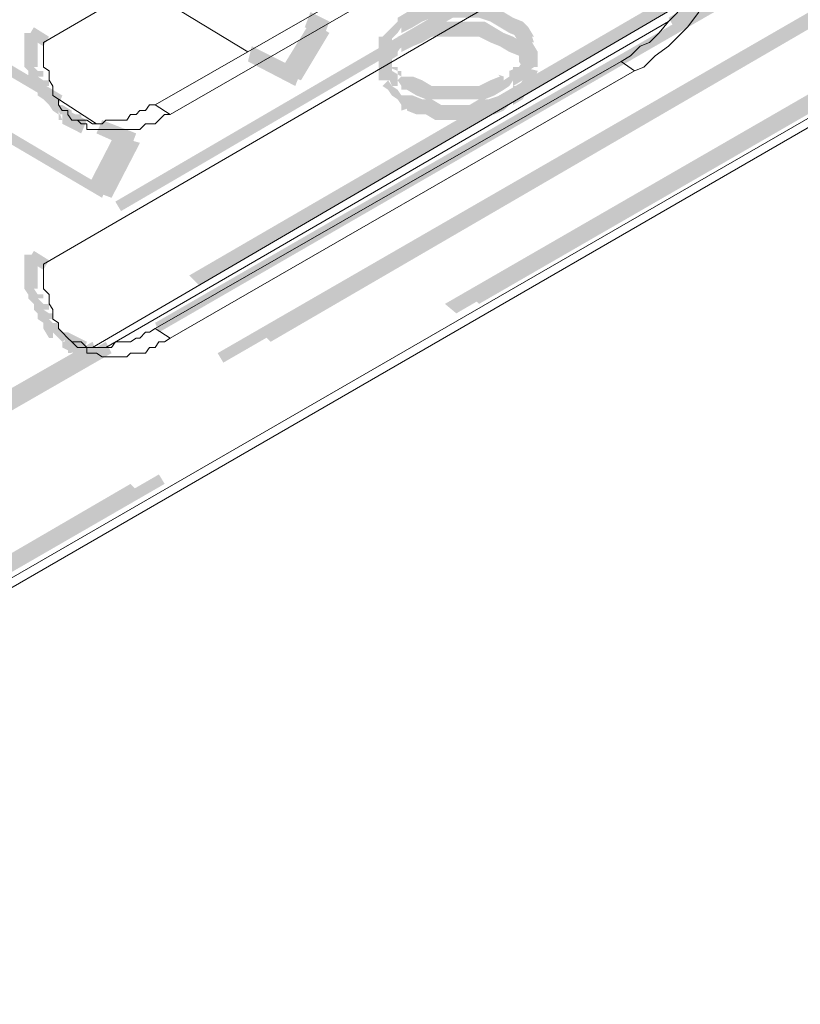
# Model space of a CAD drawing. Header units: millimetres. Extents: x -91 to 1961, y -1152 to 358.
# Tile 282 of 656: x 265.55 to 272.37, y 98.24 to 106.84. Entities that reach past the tile are written whole.
import ezdxf

# ---------------------------------------------------------------- set-up
doc = ezdxf.new("R2010")
doc.units = ezdxf.units.MM
doc.header["$MEASUREMENT"] = 0
doc.layers.get('0').update_dxf_attribs({"linetype": 'CONTINUOUS'})

msp = doc.modelspace()

# ---------------------------------------------------------------- hatches: boundary and pattern name
at = {"true_color": 0xaaaaaa}
h = msp.add_hatch(color=253, dxfattribs=at)
h.paths.add_polyline_path([(236.2746, 85.3503), (241.784, 88.5269), (241.8336, 88.3945), (236.3242, 85.251)])
h.paths.add_polyline_path([(244.5304, 90.0821), (250.0398, 93.2586), (250.0894, 93.1759), (244.58, 89.9993)])
h.paths.add_polyline_path([(252.8027, 94.8304), (258.2956, 98.007), (258.3452, 97.9242), (252.8358, 94.7477)])
h.paths.add_polyline_path([(261.0585, 99.6118), (266.5183, 102.7884), (266.601, 102.7057), (261.0916, 99.5291)])
h.paths.add_polyline_path([(269.2647, 104.3601), (274.7741, 107.5367), (274.8568, 107.454), (269.3639, 104.2774)])
h.paths.add_polyline_path([(277.537, 109.1415), (279.4397, 110.25), (279.4727, 110.1673), (277.5701, 109.0588)])
h = msp.add_hatch(color=253, dxfattribs=at)
h.paths.add_polyline_path([(236.4897, 85.433), (241.9991, 88.6096), (242.0321, 88.4772), (236.5393, 85.3503)])
h.paths.add_polyline_path([(244.7455, 90.1648), (250.2548, 93.3414), (250.3045, 93.2586), (244.7951, 90.0821)])
h.paths.add_polyline_path([(253.0013, 94.9131), (258.5106, 98.0897), (258.5603, 98.007), (253.0509, 94.8304)])
h.paths.add_polyline_path([(261.2736, 99.6945), (266.7664, 102.8711), (266.8161, 102.7884), (261.3067, 99.6118)])
h.paths.add_polyline_path([(269.4798, 104.4428), (274.9891, 107.6194), (275.0719, 107.5367), (269.5625, 104.3601)])
h.paths.add_polyline_path([(277.7356, 109.2243), (279.2246, 110.0846), (279.2742, 110.0019), (277.8348, 109.1415)])
for points in [[(271.9449, 108.3805), (266.4355, 105.1708), (266.3859, 105.2535), (271.8953, 108.4632)], [(271.2169, 106.8584), (272.2427, 107.454), (272.2758, 107.3713), (271.2666, 106.7756)], [(264.3675, 107.1065), (265.9227, 106.18), (265.8896, 106.0973), (264.3178, 107.0238)], [(269.943, 106.5275), (269.9099, 106.6102), (269.9099, 106.6433), (269.9099, 106.6929), (269.9099, 106.6433), (269.8603, 106.726), (269.9099, 106.6929), (269.8272, 106.726), (269.7445, 106.7756), (269.6617, 106.8253), (269.5625, 106.8584), (269.4467, 106.8584), (269.3639, 106.8584), (269.2316, 106.8584), (269.0992, 106.8584), (269.1489, 106.8584), (269.0661, 106.8253), (268.9834, 106.7756), (268.8841, 106.726), (268.8841, 106.7756), (268.8511, 106.726), (268.7683, 106.6433), (268.8014, 106.6929), (268.8014, 106.6433), (268.8014, 106.5606), (268.6856, 106.5606), (268.6856, 106.6433), (268.6856, 106.6929), (268.7187, 106.6929), (268.8014, 106.7756), (268.8511, 106.8253), (268.8511, 106.8584), (268.9338, 106.908), (269.0165, 106.9411), (269.0992, 106.9907), (269.2316, 106.9907), (269.3639, 106.9907), (269.4467, 106.9907), (269.5625, 106.9907), (269.6121, 106.9907), (269.6948, 106.9411), (269.7776, 106.908), (269.8603, 106.8584), (269.943, 106.8253), (269.9926, 106.7756), (270.0423, 106.6929), (270.0257, 106.6929), (270.0423, 106.6433), (270.0257, 106.6433), (270.0754, 106.5606)], [(268.09, 106.908), (268.2555, 106.8253), (268.2058, 106.6929), (268.0404, 106.7756)], [(267.8253, 106.3951), (268.09, 106.8253), (268.1727, 106.7756), (267.9246, 106.3455)], [(269.9926, 106.3951), (269.943, 106.4282), (269.9099, 106.4778), (269.9099, 106.5606), (269.943, 106.5275), (269.9099, 106.5606), (269.9099, 106.5275), (269.8272, 106.5606), (269.7445, 106.6102), (269.6617, 106.6433), (269.5625, 106.6929), (269.4467, 106.6929), (269.3639, 106.6929), (269.2316, 106.6929), (269.0992, 106.6929), (269.1489, 106.6929), (269.0661, 106.6433), (268.9834, 106.6102), (268.8841, 106.5606), (268.8841, 106.6102), (268.8511, 106.5606), (268.8511, 106.5275), (268.7683, 106.4778), (268.8014, 106.5606), (268.8014, 106.4778), (268.8014, 106.4282), (268.6856, 106.4282), (268.6856, 106.4778), (268.6856, 106.5606), (268.7187, 106.6102), (268.8014, 106.6433), (268.8014, 106.6102), (268.8511, 106.6433), (268.8511, 106.6929), (268.9338, 106.726), (269.0165, 106.7756), (269.0992, 106.8253), (269.2316, 106.8253), (269.3639, 106.8253), (269.4467, 106.8253), (269.5625, 106.8253), (269.6121, 106.8253), (269.6948, 106.7756), (269.7776, 106.726), (269.8603, 106.6929), (269.943, 106.6433), (269.943, 106.6102), (269.9926, 106.5606), (270.0423, 106.5606), (270.0423, 106.4778), (269.9926, 106.4778), (270.0423, 106.4282)], [(265.7572, 106.6102), (265.6248, 106.6929), (265.6745, 106.7756), (265.8068, 106.6929)], [(268.2555, 106.726), (268.0073, 106.3124), (267.9246, 106.3455), (268.1727, 106.7756)], [(266.2701, 105.2866), (264.02, 106.6102), (264.0696, 106.6929), (266.3032, 105.3693)], [(267.9576, 106.2628), (267.544, 106.4778), (267.5771, 106.6102), (268.0073, 106.3951)], [(268.6856, 106.5606), (268.6856, 106.4282), (268.8014, 106.4282), (268.8014, 106.5606)], [(268.8841, 106.3455), (268.9338, 106.3455), (268.9834, 106.3455), (269.0661, 106.3124), (269.1489, 106.2628), (269.0992, 106.2628), (269.182, 106.2628), (269.2647, 106.2628), (269.3639, 106.2628), (269.397, 106.2628), (269.4798, 106.2628), (269.5625, 106.2628), (269.6617, 106.3124), (269.7445, 106.3455), (269.7279, 106.362), (269.7776, 106.3455), (269.7776, 106.3124), (269.8272, 106.3455), (269.8272, 106.3951), (269.9099, 106.4282), (269.8603, 106.3951), (269.8603, 106.4282), (269.9099, 106.4282), (269.943, 106.4778), (269.9099, 106.4778), (269.9099, 106.5275), (269.943, 106.5275), (269.9926, 106.5606), (270.0423, 106.5275), (269.9926, 106.4778), (270.0423, 106.5275), (270.0423, 106.4778), (269.9926, 106.4282), (269.943, 106.3951), (269.9926, 106.4282), (269.9926, 106.3951), (269.943, 106.3124), (269.8603, 106.2628), (269.8603, 106.3124), (269.8272, 106.2628), (269.7776, 106.2297), (269.7445, 106.2297), (269.7776, 106.2297), (269.6948, 106.18), (269.6121, 106.1469), (269.5625, 106.1469), (269.4798, 106.1469), (269.397, 106.1469), (269.3639, 106.1469), (269.2647, 106.1469), (269.182, 106.1469), (269.0992, 106.1469), (269.0165, 106.18), (268.9338, 106.2297), (268.8841, 106.2297)], [(269.943, 106.5606), (269.943, 106.4282), (270.0754, 106.4282), (270.0754, 106.5606)], [(268.8841, 106.18), (268.9338, 106.18), (268.9834, 106.18), (269.0661, 106.1469), (269.0165, 106.1469), (269.0992, 106.1469), (269.1489, 106.1469), (269.2316, 106.0973), (269.182, 106.0973), (269.2647, 106.0973), (269.3639, 106.0973), (269.397, 106.0973), (269.4798, 106.0973), (269.5625, 106.1469), (269.6617, 106.1469), (269.6452, 106.1469), (269.7445, 106.18), (269.7279, 106.18), (269.7776, 106.18), (269.7776, 106.1469), (269.8272, 106.18), (269.8272, 106.2297), (269.9099, 106.2628), (269.8603, 106.2297), (269.8603, 106.2628), (269.9099, 106.2628), (269.943, 106.3124), (269.9099, 106.3124), (269.9099, 106.3455), (269.9099, 106.362), (269.943, 106.4282), (270.0754, 106.3951), (270.0423, 106.3124), (270.0423, 106.3455), (270.0423, 106.3124), (269.9926, 106.2628), (269.943, 106.2297), (269.9926, 106.2628), (269.9926, 106.2297), (269.943, 106.1469), (269.8603, 106.0973), (269.8603, 106.1469), (269.8272, 106.0973), (269.7776, 106.0477), (269.7445, 106.0477), (269.7776, 106.0477), (269.6948, 106.0146), (269.6617, 106.0146), (269.5625, 106.0146), (269.6121, 106.0146), (269.5294, 105.965), (269.4798, 105.965), (269.397, 105.965), (269.3639, 105.965), (269.2647, 105.965), (269.182, 105.965), (269.0992, 106.0146), (269.0165, 106.0146), (268.9338, 106.0477), (268.9338, 106.0642), (268.8841, 106.0477)], [(266.0881, 105.8491), (265.9227, 105.9319), (265.9723, 106.0477), (266.1377, 105.965)], [(266.2701, 105.965), (266.5679, 105.8491), (266.5183, 105.7168), (266.2205, 105.8491)], [(266.1377, 105.3693), (266.3859, 105.8491), (266.5183, 105.7995), (266.2701, 105.3363)], [(266.601, 105.7664), (266.3528, 105.2866), (266.2205, 105.3363), (266.4852, 105.7995)], [(265.7572, 104.6579), (265.6248, 104.7406), (265.6745, 104.8234), (265.8068, 104.7406)], [(265.7076, 104.7903), (265.7076, 104.7406), (265.7076, 104.6579), (265.7076, 104.6083), (265.7076, 104.5752), (265.7076, 104.5256), (265.7076, 104.4925), (265.6745, 104.4925), (265.7076, 104.4428), (265.7572, 104.4428), (265.7572, 104.4098), (265.7076, 104.4098), (265.7572, 104.3601), (265.8068, 104.3601), (265.8068, 104.3105), (265.7572, 104.3105), (265.8068, 104.2774), (265.8399, 104.2774), (265.8399, 104.2278), (265.8068, 104.2278), (265.8399, 104.1947), (265.8896, 104.1947), (265.8896, 104.145), (265.8068, 104.1947), (265.8399, 104.1947), (265.8896, 104.145), (265.9227, 104.112), (265.9723, 104.0623), (265.9227, 104.0292), (265.8896, 104.0623), (265.8399, 104.112), (265.8399, 104.0623), (265.8068, 104.0623), (265.7572, 104.145), (265.7572, 104.1947), (265.8068, 104.145), (265.7572, 104.1947), (265.7076, 104.2278), (265.7076, 104.2774), (265.7572, 104.2278), (265.7076, 104.2774), (265.6745, 104.3105), (265.6745, 104.3601), (265.7076, 104.3105), (265.6745, 104.3601), (265.6248, 104.4098), (265.6248, 104.4428), (265.6745, 104.4098), (265.6248, 104.4428), (265.5918, 104.4925), (265.5918, 104.5256), (265.5918, 104.5752), (265.5918, 104.6083), (265.5918, 104.6579), (265.5918, 104.7406), (265.5918, 104.7903)], [(266.0881, 103.8969), (265.9227, 103.9796), (265.9723, 104.112), (266.1377, 104.0292)], [(263.9704, 102.6726), (266.3032, 104.0292), (266.3528, 103.93), (264.02, 102.5898)], [(266.2205, 103.93), (264.1524, 102.7553), (264.1027, 102.838), (266.1874, 104.0292)]]:
    msp.add_hatch(color=253, dxfattribs=at).paths.add_polyline_path(points)
h = msp.add_hatch(color=253, dxfattribs=at)
h.paths.add_polyline_path([(242.2969, 90.3468), (247.8062, 93.5234), (247.8393, 93.4406), (242.3299, 90.2641)])
h.paths.add_polyline_path([(250.5526, 95.0786), (256.062, 98.2551), (256.0951, 98.1724), (250.6023, 94.9958)])
h.paths.add_polyline_path([(258.8084, 99.8765), (264.3178, 103.0531), (264.3675, 102.9207), (258.8581, 99.7442)])
h.paths.add_polyline_path([(267.0311, 104.6083), (272.16, 107.5863), (272.1931, 107.4871), (267.1139, 104.5256)])
h = msp.add_hatch(color=253, dxfattribs=at)
h.paths.add_polyline_path([(272.2758, 107.2885), (266.7664, 104.112), (266.7333, 104.1947), (272.2427, 107.3713)])
h.paths.add_polyline_path([(264.02, 102.4906), (258.5106, 99.314), (258.4775, 99.4133), (263.9704, 102.5898)])
h.paths.add_polyline_path([(255.7642, 97.7588), (250.2548, 94.5822), (250.2052, 94.6649), (255.7146, 97.8415)])
h.paths.add_polyline_path([(247.5084, 92.9608), (242.4127, 90.049), (242.3796, 90.1317), (247.4588, 93.0601)])
h = msp.add_hatch(color=253, dxfattribs=at)
h.paths.add_polyline_path([(272.8383, 107.0238), (267.3289, 103.8472), (267.2793, 103.93), (272.7887, 107.1065)])
h.paths.add_polyline_path([(264.566, 102.2424), (259.0732, 99.0658), (259.0235, 99.1485), (264.5329, 102.3251)])
h.paths.add_polyline_path([(256.3102, 97.4941), (250.8008, 94.3175), (250.7677, 94.4002), (256.2771, 97.5768)])
h.paths.add_polyline_path([(248.0544, 92.7623), (242.9752, 89.8339), (242.9256, 89.9166), (248.0048, 92.845)])
h = msp.add_hatch(color=253, dxfattribs=at)
h.paths.add_polyline_path([(242.9256, 89.8339), (248.4349, 93.0105), (248.4846, 92.9278), (242.9752, 89.7512)])
h.paths.add_polyline_path([(251.1813, 94.5822), (256.6907, 97.7588), (256.7404, 97.6761), (251.231, 94.4995)])
h.paths.add_polyline_path([(259.4537, 99.3636), (264.9465, 102.5402), (264.9962, 102.4079), (259.4868, 99.2313)])
h.paths.add_polyline_path([(267.6598, 104.112), (272.7887, 107.0734), (272.8383, 106.9907), (267.7426, 104.0292)])
h = msp.add_hatch(color=253, dxfattribs=at)
h.paths.add_polyline_path([(265.7076, 106.726), (265.7076, 106.6929), (265.7076, 106.6433), (265.7076, 106.6102), (265.7076, 106.5275), (265.7076, 106.4778), (265.7076, 106.4282), (265.6745, 106.4282), (265.7076, 106.3951), (265.7572, 106.3951), (265.7572, 106.3455), (265.7076, 106.3455), (265.7572, 106.3124), (265.8068, 106.3124), (265.8068, 106.2628), (265.7572, 106.2628), (265.8068, 106.2297), (265.8399, 106.2297), (265.8399, 106.18), (265.8068, 106.18), (265.8399, 106.1469), (265.8068, 106.0973), (265.7572, 106.1469), (265.7076, 106.18), (265.7076, 106.2297), (265.7572, 106.18), (265.7076, 106.2297), (265.6745, 106.2628), (265.6745, 106.3124), (265.7076, 106.2628), (265.6745, 106.3124), (265.6248, 106.3455), (265.6248, 106.3951), (265.6745, 106.3455), (265.6248, 106.3951), (265.5918, 106.4282), (265.5918, 106.4778), (265.5918, 106.5275), (265.5918, 106.6102), (265.5918, 106.6433), (265.5918, 106.6929), (265.5918, 106.726)])
h.paths.add_polyline_path([(265.8399, 106.1469), (265.8896, 106.0973), (265.9227, 106.0477), (265.8896, 106.0973), (265.9227, 106.0973), (266.0054, 106.0477), (266.0054, 106.0146), (265.8896, 106.0146), (265.8896, 106.0477), (265.9227, 105.965), (265.8896, 105.965), (265.8896, 106.0146), (265.8399, 106.0477), (265.8068, 106.0973)])
h = msp.add_hatch(color=253, dxfattribs=at)
h.paths.add_polyline_path([(268.8014, 106.5606), (268.8014, 106.5275), (268.6856, 106.5275), (268.6856, 106.5606)])
h.paths.add_polyline_path([(268.8014, 106.5275), (268.8014, 106.4778), (268.6856, 106.4778), (268.6856, 106.5275)])
h.paths.add_polyline_path([(268.8014, 106.4778), (268.8014, 106.4282), (268.7187, 106.4778), (268.7683, 106.4778), (268.7683, 106.3455), (268.7187, 106.3455), (268.6856, 106.4282), (268.6856, 106.4778)])
h.paths.add_polyline_path([(268.8511, 106.4282), (268.8511, 106.3951), (268.7683, 106.4282), (268.8014, 106.4282), (268.8014, 106.3124), (268.7683, 106.3124), (268.7187, 106.3951), (268.7187, 106.4282)])
h.paths.add_polyline_path([(268.8841, 106.3951), (268.8841, 106.3455), (268.8014, 106.3951), (268.8511, 106.3951), (268.8511, 106.2628), (268.8014, 106.2628), (268.7683, 106.3455), (268.7683, 106.3951)])
h.paths.add_polyline_path([(268.8841, 106.3455), (268.9338, 106.3124), (268.8841, 106.2628), (268.8511, 106.3124)])
h = msp.add_hatch(color=253, dxfattribs=at)
h.paths.add_polyline_path([(268.8014, 106.4282), (268.8014, 106.3951), (268.6856, 106.3951), (268.6856, 106.4282)])
h.paths.add_polyline_path([(268.8014, 106.3951), (268.8014, 106.3455), (268.6856, 106.3455), (268.6856, 106.3951)])
h.paths.add_polyline_path([(268.8014, 106.3455), (268.8014, 106.3124), (268.6856, 106.3124), (268.6856, 106.3455)])
h.paths.add_polyline_path([(268.7683, 106.3124), (268.8014, 106.2628), (268.7683, 106.2297), (268.7187, 106.2628)])
h.paths.add_polyline_path([(268.8014, 106.2628), (268.8511, 106.2297), (268.8014, 106.18), (268.7683, 106.2297)])
h.paths.add_polyline_path([(268.8511, 106.2297), (268.8841, 106.18), (268.8511, 106.1469), (268.8014, 106.18)])
h.paths.add_polyline_path([(268.8841, 106.18), (268.9338, 106.1469), (268.8841, 106.0973), (268.8511, 106.1469)])
h = msp.add_hatch(color=253, dxfattribs=at)
h.paths.add_polyline_path([(265.9227, 106.0477), (265.9723, 106.0477), (265.9723, 105.9319), (265.9227, 105.9319)])
h.paths.add_polyline_path([(265.9723, 106.0477), (266.0054, 106.0477), (266.0054, 105.9319), (265.9723, 105.9319)])
h.paths.add_polyline_path([(266.0881, 106.0146), (266.0881, 105.965), (265.9723, 105.965), (265.9723, 106.0146)])
h = msp.add_hatch(color=253, dxfattribs=at)
h.paths.add_polyline_path([(265.9227, 104.112), (265.9723, 104.112), (265.9723, 103.9796), (265.9227, 103.9796)])
h.paths.add_polyline_path([(266.055, 104.0623), (266.055, 104.0292), (265.9227, 104.0292), (265.9227, 104.0623)])
h.paths.add_polyline_path([(265.9723, 104.0623), (266.0054, 104.0623), (266.0054, 103.93), (265.9723, 103.93)])

# ---------------------------------------------------------------- linework, layer by layer
at = {"color": 7, "linetype": 'Continuous', "lineweight": 20}
for points in [[(265.7572, 106.6433), (272.0276, 110.2831), (272.0276, 110.2831)], [(236.622, 85.2179), (279.3073, 109.8695), (279.3073, 109.8695)], [(266.7333, 106.0973), (270.8033, 108.4301), (270.8033, 108.4301)], [(265.7572, 104.7076), (272.0276, 108.3474), (272.0276, 108.3474)], [(270.9191, 108.3474), (266.8657, 106.0146), (266.8657, 106.0146)], [(267.544, 106.5606), (266.5679, 107.1562), (266.5679, 107.1562)], [(271.2169, 106.8253), (271.2997, 106.908), (271.2997, 106.908)], [(271.3824, 106.7756), (271.4817, 106.908), (271.4817, 106.908)], [(271.1342, 106.726), (271.2169, 106.8253), (271.2169, 106.8253)], [(271.0515, 106.6433), (271.1342, 106.726), (271.1342, 106.726)], [(271.2997, 106.6929), (271.3824, 106.7756), (271.3824, 106.7756)], [(265.7572, 106.6433), (265.7572, 106.6102), (265.7572, 106.6102)], [(270.9688, 106.6102), (271.0515, 106.6433), (271.0515, 106.6433)], [(271.2169, 106.6102), (271.2997, 106.6929), (271.2997, 106.6929)], [(265.7572, 106.6102), (265.7572, 106.5606), (265.7572, 106.5606)], [(265.7572, 106.5606), (265.7572, 106.5275), (265.7572, 106.5275)], [(265.7572, 106.5275), (265.7572, 106.4282), (265.7572, 106.4282)], [(270.8033, 106.4778), (270.8861, 106.5275), (270.8861, 106.5275)], [(270.8861, 106.5275), (270.9688, 106.6102), (270.9688, 106.6102)], [(271.0019, 106.4282), (271.1011, 106.5275), (271.1011, 106.5275)], [(271.1011, 106.5275), (271.2169, 106.6102), (271.2169, 106.6102)], [(266.7333, 104.145), (270.8033, 106.4778), (270.8033, 106.4778)], [(265.7572, 106.4282), (265.8068, 106.3951), (265.8068, 106.3951)], [(265.8068, 106.3951), (265.8068, 106.3455), (265.8068, 106.3455)], [(270.9191, 106.3951), (266.8657, 104.0623), (266.8657, 104.0623)], [(270.9191, 106.3951), (271.0019, 106.4282), (271.0019, 106.4282)], [(265.8068, 106.3455), (265.8068, 106.3124), (265.8068, 106.3124)], [(265.8068, 106.3124), (265.8399, 106.2628), (265.8399, 106.2628)], [(265.8399, 106.2628), (265.8399, 106.2297), (265.8399, 106.2297)], [(265.8399, 106.2297), (265.8399, 106.18), (265.8399, 106.18)], [(265.8399, 106.18), (265.8896, 106.1469), (265.8896, 106.1469)], [(265.8896, 106.1469), (266.2205, 105.9319), (266.2205, 105.9319)], [(265.8896, 106.1469), (265.8896, 106.0973), (265.8896, 106.0973)], [(265.8896, 106.0973), (265.9227, 106.0477), (265.9227, 106.0477)], [(266.6506, 106.0477), (266.6837, 106.0973), (266.6837, 106.0973)], [(266.6837, 106.0973), (266.7333, 106.0973), (266.7333, 106.0973)], [(265.9227, 106.0477), (265.9723, 106.0477), (265.9723, 106.0477)], [(265.9723, 106.0477), (265.9723, 106.0146), (265.9723, 106.0146)], [(265.9723, 106.0146), (266.0054, 105.965), (266.0054, 105.965)], [(266.4852, 105.965), (266.5183, 106.0146), (266.5183, 106.0146)], [(266.5183, 106.0146), (266.5679, 106.0146), (266.5679, 106.0146)], [(266.5679, 106.0146), (266.601, 106.0477), (266.601, 106.0477)], [(266.601, 106.0477), (266.6506, 106.0477), (266.6506, 106.0477)], [(266.7664, 105.965), (266.8161, 106.0146), (266.8161, 106.0146)], [(266.8161, 106.0146), (266.8657, 106.0146), (266.8657, 106.0146)], [(266.0054, 105.965), (266.055, 105.965), (266.055, 105.965)], [(266.0054, 105.965), (266.055, 105.965), (266.055, 105.965)], [(266.055, 105.965), (266.0881, 105.965), (266.0881, 105.965)], [(266.055, 105.965), (266.0881, 105.9319), (266.0881, 105.9319)], [(266.0881, 105.965), (266.1377, 105.965), (266.1377, 105.965)], [(266.0881, 105.9319), (266.1377, 105.9319), (266.1377, 105.9319)], [(266.1377, 105.965), (266.1874, 105.9319), (266.1874, 105.9319)], [(266.1377, 105.9319), (266.1377, 105.8822), (266.1377, 105.8822)], [(266.1874, 105.9319), (266.2205, 105.9319), (266.2205, 105.9319)], [(266.2205, 105.9319), (266.2701, 105.9319), (266.2701, 105.9319)], [(266.2701, 105.9319), (266.3032, 105.965), (266.3032, 105.965)], [(266.3032, 105.965), (266.3528, 105.965), (266.3528, 105.965)], [(266.3528, 105.965), (266.3859, 105.965), (266.3859, 105.965)], [(266.3859, 105.965), (266.4355, 105.965), (266.4355, 105.965)], [(266.4355, 105.965), (266.4852, 105.965), (266.4852, 105.965)], [(266.601, 105.8822), (266.6506, 105.9319), (266.6506, 105.9319)], [(266.6506, 105.9319), (266.6837, 105.9319), (266.6837, 105.9319)], [(266.6837, 105.9319), (266.7333, 105.9319), (266.7333, 105.9319)], [(266.7333, 105.9319), (266.7664, 105.965), (266.7664, 105.965)], [(266.1377, 105.8822), (266.1874, 105.8822), (266.1874, 105.8822)], [(266.1874, 105.8822), (266.2205, 105.8822), (266.2205, 105.8822)], [(266.2205, 105.8822), (266.2701, 105.8822), (266.2701, 105.8822)], [(266.2701, 105.8822), (266.3032, 105.8822), (266.3032, 105.8822)], [(266.3032, 105.8822), (266.3528, 105.8822), (266.3528, 105.8822)], [(266.3528, 105.8822), (266.3859, 105.8822), (266.3859, 105.8822)], [(266.3859, 105.8822), (266.4355, 105.8822), (266.4355, 105.8822)], [(266.4355, 105.8822), (266.4852, 105.8822), (266.4852, 105.8822)], [(266.4852, 105.8822), (266.5183, 105.8822), (266.5183, 105.8822)], [(266.5183, 105.8822), (266.601, 105.8822), (266.601, 105.8822)], [(265.7572, 104.7076), (265.7572, 104.6579), (265.7572, 104.6579)], [(265.7572, 104.6579), (265.7572, 104.6083), (265.7572, 104.6083)], [(265.7572, 104.6083), (265.7572, 104.5256), (265.7572, 104.5256)], [(265.7572, 104.5256), (265.7572, 104.4925), (265.7572, 104.4925)], [(265.7572, 104.4925), (265.8068, 104.4428), (265.8068, 104.4428)], [(265.8068, 104.4428), (265.8068, 104.4098), (265.8068, 104.4098)], [(265.8068, 104.4098), (265.8068, 104.3601), (265.8068, 104.3601)], [(265.8068, 104.3601), (265.8399, 104.3105), (265.8399, 104.3105)], [(265.8399, 104.3105), (265.8399, 104.2774), (265.8399, 104.2774)], [(265.8399, 104.2774), (265.8399, 104.2278), (265.8399, 104.2278)], [(265.8399, 104.2278), (265.8896, 104.1947), (265.8896, 104.1947)], [(265.8896, 104.1947), (265.8896, 104.145), (265.8896, 104.145)], [(265.8896, 104.145), (265.9227, 104.112), (265.9227, 104.112)], [(266.6837, 104.112), (266.7333, 104.145), (266.7333, 104.145)], [(265.9227, 104.112), (265.9723, 104.0623), (265.9723, 104.0623)], [(265.9723, 104.0623), (266.0054, 104.0292), (266.0054, 104.0292)], [(266.5183, 104.0292), (266.5679, 104.0623), (266.5679, 104.0623)], [(266.5679, 104.0623), (266.601, 104.0623), (266.601, 104.0623)], [(266.601, 104.0623), (266.6506, 104.112), (266.6506, 104.112)], [(266.6506, 104.112), (266.6837, 104.112), (266.6837, 104.112)], [(266.8161, 104.0292), (266.8657, 104.0623), (266.8657, 104.0623)], [(266.0054, 104.0292), (266.055, 104.0292), (266.055, 104.0292)], [(266.0054, 104.0292), (266.055, 103.9796), (266.055, 103.9796)], [(266.055, 104.0292), (266.0881, 104.0292), (266.0881, 104.0292)], [(266.055, 103.9796), (266.0881, 103.9796), (266.0881, 103.9796)], [(266.0881, 104.0292), (266.1377, 103.9796), (266.1377, 103.9796)], [(266.0881, 103.9796), (266.1377, 103.9796), (266.1377, 103.9796)], [(266.1377, 103.9796), (266.1874, 103.9796), (266.1874, 103.9796)], [(266.1377, 103.9796), (266.1377, 103.93), (266.1377, 103.93)], [(266.1874, 103.9796), (266.2205, 103.9796), (266.2205, 103.9796)], [(266.2205, 103.9796), (266.2701, 103.9796), (266.2701, 103.9796)], [(266.2701, 103.9796), (266.3032, 103.9796), (266.3032, 103.9796)], [(266.3032, 103.9796), (266.3528, 103.9796), (266.3528, 103.9796)], [(266.3528, 103.9796), (266.3859, 104.0292), (266.3859, 104.0292)], [(266.3859, 104.0292), (266.4355, 104.0292), (266.4355, 104.0292)], [(266.4355, 104.0292), (266.4852, 104.0292), (266.4852, 104.0292)], [(266.4852, 104.0292), (266.5183, 104.0292), (266.5183, 104.0292)], [(266.6506, 103.93), (266.6837, 103.9796), (266.6837, 103.9796)], [(266.6837, 103.9796), (266.7333, 103.9796), (266.7333, 103.9796)], [(266.7333, 103.9796), (266.7664, 104.0292), (266.7664, 104.0292)], [(266.7664, 104.0292), (266.8161, 104.0292), (266.8161, 104.0292)], [(266.1377, 103.93), (266.1874, 103.93), (266.1874, 103.93)], [(266.1874, 103.93), (266.2205, 103.93), (266.2205, 103.93)], [(266.2205, 103.93), (266.2701, 103.8969), (266.2701, 103.8969)], [(266.2701, 103.8969), (266.3032, 103.8969), (266.3032, 103.8969)], [(266.3032, 103.8969), (266.3528, 103.8969), (266.3528, 103.8969)], [(266.3528, 103.8969), (266.3859, 103.8969), (266.3859, 103.8969)], [(266.3859, 103.8969), (266.4355, 103.8969), (266.4355, 103.8969)], [(266.4355, 103.8969), (266.4852, 103.8969), (266.4852, 103.8969)], [(266.4852, 103.8969), (266.5183, 103.93), (266.5183, 103.93)], [(266.5183, 103.93), (266.601, 103.93), (266.601, 103.93)], [(266.601, 103.93), (266.6506, 103.93), (266.6506, 103.93)]]:
    msp.add_lwpolyline(points, dxfattribs=at)
at = {"color": 7, "linetype": 'Continuous', "lineweight": 5}
for points in [[(279.6051, 110.1177), (236.44, 85.2179), (236.44, 85.2179)], [(271.3493, 106.9907), (266.1874, 103.9796), (266.1874, 103.9796)], [(266.3032, 103.9796), (271.2169, 106.8253), (271.2169, 106.8253)], [(270.9191, 106.3951), (270.8033, 106.4778), (270.8033, 106.4778)], [(266.8657, 106.0146), (266.7333, 106.0973), (266.7333, 106.0973)], [(266.8657, 104.0623), (266.7333, 104.145), (266.7333, 104.145)]]:
    msp.add_lwpolyline(points, dxfattribs=at)

doc.saveas('drawing.dxf')
